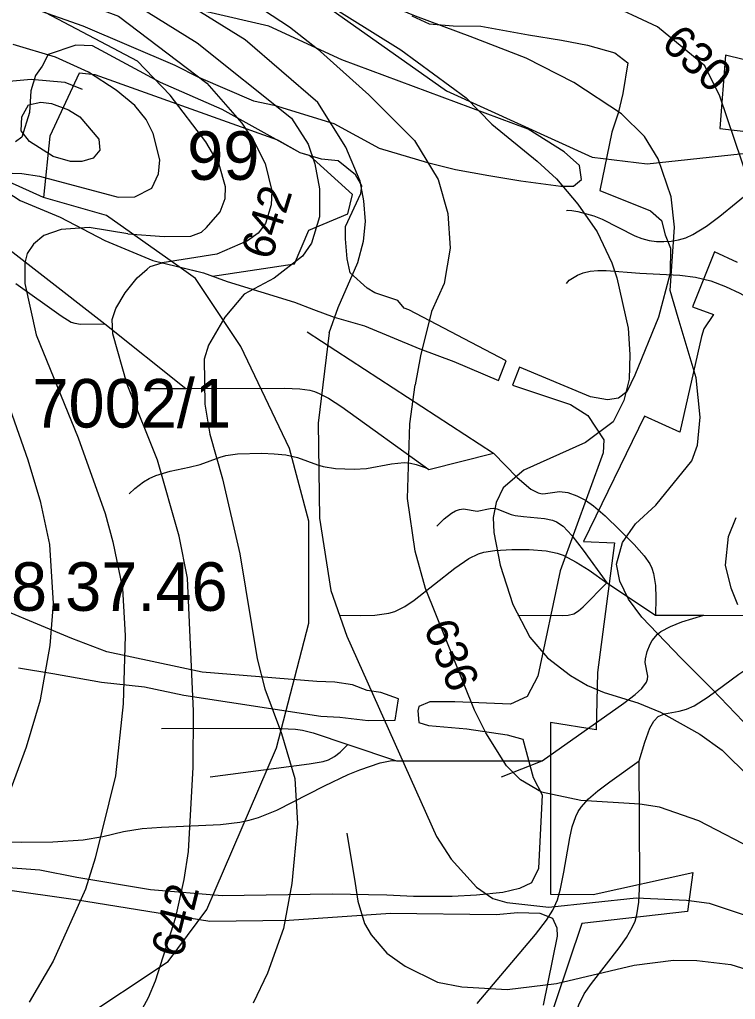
# Model space of a CAD drawing. Extents: x -709584 to -702006, y -1161789 to -1157496.
# Drawn here: x -707298.4 to -707077.3, y -1160645.8 to -1160343 of the extents above; entities that cross this region are included whole.
import ezdxf

# ---------------------------------------------------------------- set-up
doc = ezdxf.new("R2010")
doc.units = 0
for name, color, linetype in [('102_obvod PÚ', 7, 'Continuous'), ('120_vrstevnice hlavní', 7, 'Continuous'), ('121_vrstevnice hlavní_popis', 7, 'Continuous'), ('122_vrstevnice základní', 7, 'Continuous'), ('124_vrstevnice doplňková', 7, 'Continuous'), ('408_BPEJ_linie', 7, 'Continuous'), ('409_BPEJ_popis', 7, 'Continuous'), ('411_akumulovaný odtok', 7, 'Continuous'), ('419_LPIS PB', 7, 'Continuous'), ('419_LPIS PB_kod', 7, 'Continuous')]:
    doc.layers.add(name, color=color, linetype=linetype)

msp = doc.modelspace()

# ---------------------------------------------------------------- linework, layer by layer
at = {"layer": '102_obvod PÚ'}
for points in [[(-707059.31, -1160359.13), (-707080.36, -1160354), (-707082.09, -1160376.67), (-707065.98, -1160378.44)], [(-707076.65, -1160418.08), (-707083.71, -1160414.72), (-707090.49, -1160431.78), (-707084.07, -1160434.06), (-707086.99, -1160438.56), (-707087.78, -1160440.91), (-707094.45, -1160470.42), (-707105.4, -1160465.57), (-707124.15, -1160504.3), (-707114.59, -1160504.65), (-707119.87, -1160544.69), (-707120.3, -1160562.45), (-707134.36, -1160560.17), (-707134.36, -1160613.26), (-707121.16, -1160613.33), (-707090.47, -1160606.56), (-707092.04, -1160618.61), (-707124.67, -1160622.27), (-707149.08, -1160694.92)]]:
    msp.add_lwpolyline(points, dxfattribs=at)
at = {"layer": '120_vrstevnice hlavní'}
for points in [[(-707086.69, -1160357.22), (-707101.31, -1160345.23), (-707118.07, -1160337.4), (-707133.12, -1160333.06), (-707157.71, -1160326.99), (-707172.46, -1160324.09), (-707187.21, -1160320.04), (-707196.91, -1160316.28), (-707209.49, -1160308.33), (-707221.21, -1160298.93), (-707230.9, -1160286.49), (-707235.96, -1160277.66)], [(-707300.76, -1160294.01), (-707294.54, -1160309.05), (-707289.91, -1160316.57), (-707287.16, -1160319.9), (-707278.05, -1160328.58), (-707243.48, -1160350.13), (-707214.37, -1160373.39)], [(-707073.04, -1160393.37), (-707082.06, -1160366.62), (-707086.69, -1160357.22)], [(-707214.37, -1160373.39), (-707209.27, -1160381.45), (-707207.18, -1160387.59), (-707205.73, -1160395.26), (-707205.73, -1160403.94), (-707208.19, -1160412.04), (-707210.94, -1160416.09), (-707219.76, -1160422.89)], [(-707219.76, -1160422.89), (-707229.02, -1160427.8), (-707234.95, -1160434.89), (-707240.01, -1160443.57), (-707241.31, -1160447.91), (-707241.17, -1160461.79), (-707239.58, -1160471.05), (-707235.67, -1160484.94), (-707230.32, -1160508.08), (-707224.97, -1160540.48), (-707222.65, -1160549.74), (-707217.45, -1160563.62), (-707213.4, -1160577.51), (-707212.53, -1160591.4), (-707214.26, -1160609.91), (-707216.87, -1160623.8), (-707221.78, -1160637.68), (-707226.27, -1160646.94)], [(-707076.5, -1160523.82), (-707078.59, -1160518.7), (-707080.32, -1160511.53), (-707079.37, -1160502.75), (-707077.06, -1160496.88)]]:
    msp.add_lwpolyline(points, dxfattribs=at)
at = {"layer": '122_vrstevnice základní'}
for points in [[(-707197.63, -1160382.39), (-707206.27, -1160368.55), (-707228.73, -1160349.26), (-707246.81, -1160337.98), (-707255.78, -1160331.32), (-707267.35, -1160320.48), (-707275.59, -1160309.34), (-707283.4, -1160295.45), (-707298.01, -1160265.37), (-707302.06, -1160258.43), (-707307.27, -1160251.48), (-707313.92, -1160244.54), (-707318.84, -1160240.63), (-707324.63, -1160237.31), (-707336.78, -1160232.53), (-707341.98, -1160231.09), (-707348.93, -1160230.22), (-707357.66, -1160231.62), (-707366.59, -1160234.24), (-707374.93, -1160238.93), (-707384.3, -1160245.93), (-707391.5, -1160251.96)], [(-707293.34, -1160243.63), (-707279.65, -1160265.66), (-707274.87, -1160277.52), (-707270.1, -1160291.4), (-707267.06, -1160298.35), (-707262.86, -1160305.58), (-707255.05, -1160315.56), (-707248.83, -1160321.92), (-707241.75, -1160327.56), (-707214.99, -1160345.21), (-707206.31, -1160352.01), (-707190.54, -1160366.18), (-707176.37, -1160380.36), (-707169.06, -1160392.35)], [(-707442.94, -1160342.52), (-707442.45, -1160332.85), (-707434.12, -1160319.18), (-707426.17, -1160310.93), (-707420.38, -1160306.45), (-707411.7, -1160301.96), (-707389.43, -1160292.13), (-707382.05, -1160287.64), (-707371.35, -1160279.11), (-707364.84, -1160275.49), (-707358.18, -1160273.32), (-707351.24, -1160272.89), (-707343.72, -1160274.33), (-707335.76, -1160279.25), (-707326.94, -1160289.38), (-707313.34, -1160310.21), (-707298.01, -1160326.7), (-707289.62, -1160332.63), (-707277.47, -1160338.27), (-707267.78, -1160341.88), (-707240.48, -1160362.57)], [(-707399.99, -1160324.96), (-707391.42, -1160316.4), (-707374.78, -1160305.88), (-707360.5, -1160299.65), (-707351.82, -1160298.64), (-707346.74, -1160298.97), (-707341.98, -1160300.8), (-707318.84, -1160322.79), (-707307.41, -1160331.76), (-707262, -1160355.77)], [(-707097.39, -1160426.65), (-707096.13, -1160407.07), (-707097.14, -1160397.78), (-707101.15, -1160386), (-707105.35, -1160379.06), (-707112.43, -1160372.11), (-707127.19, -1160362.42), (-707141.94, -1160354.9), (-707159.15, -1160348.25), (-707176.08, -1160341.88), (-707195.21, -1160333.95)], [(-707205.2, -1160336.94), (-707180.56, -1160352.3), (-707160.46, -1160367.2), (-707152.5, -1160375.3), (-707138.47, -1160386.72), (-707132.54, -1160392.22), (-707125.89, -1160400.03), (-707119.96, -1160408.56), (-707115.47, -1160418.11), (-707113.88, -1160422.74), (-707110.41, -1160438.36), (-707109.83, -1160446.46), (-707110.12, -1160454.13), (-707111.71, -1160460.64), (-707115.04, -1160467.29), (-707123.57, -1160473.66), (-707142.66, -1160482.19), (-707149.03, -1160487.69), (-707151.2, -1160492.17), (-707152.07, -1160496.8), (-707151.92, -1160501.43), (-707149.9, -1160511.55), (-707145.99, -1160523.7), (-707140.78, -1160533.83), (-707135.29, -1160540.19), (-707128.2, -1160545.69), (-707122.99, -1160548.73), (-707117.79, -1160550.9), (-707107.37, -1160554.08), (-707100.43, -1160556.97), (-707088.28, -1160563.77), (-707081.33, -1160568.69), (-707064.56, -1160585.32)], [(-707306.87, -1160390.24), (-707297.72, -1160390.49), (-707292.23, -1160391.35), (-707267.93, -1160397.86), (-707262.72, -1160397.72), (-707257.51, -1160395.11), (-707255.49, -1160390.63), (-707255.05, -1160386.29), (-707257.08, -1160378.19), (-707259.25, -1160373.85), (-707262.72, -1160369.51), (-707268.5, -1160364.74), (-707277.04, -1160359.24), (-707287.31, -1160354.61), (-707300.33, -1160350.71)], [(-707264.89, -1160409.14), (-707253.73, -1160410.01), (-707245.47, -1160409.88), (-707242.21, -1160408.62), (-707240.68, -1160407.19), (-707236.39, -1160402.35), (-707234.86, -1160398.31), (-707234.8, -1160394.68), (-707236.68, -1160387.74), (-707240.88, -1160380.79), (-707251.87, -1160366.33), (-707262, -1160355.77)], [(-707240.48, -1160362.57), (-707229.74, -1160375.01), (-707225.98, -1160380.51), (-707222.51, -1160387.45), (-707220.48, -1160395.84), (-707220.63, -1160400.18), (-707222.36, -1160405.96), (-707224.68, -1160409), (-707228, -1160411.31), (-707237.41, -1160415.51), (-707254.28, -1160418.18)], [(-707295.26, -1160380.65), (-707297.87, -1160377.32), (-707297.7, -1160373.07), (-707295.59, -1160369.31), (-707291.79, -1160368.5), (-707288.47, -1160368.93), (-707283.26, -1160370.81), (-707279.79, -1160372.98), (-707273.86, -1160379.93), (-707273.6, -1160383.35), (-707275.62, -1160385.8), (-707279.15, -1160386.78), (-707282.68, -1160386.78), (-707287.97, -1160385.31), (-707295.26, -1160380.65)], [(-707202.75, -1160439.76), (-707199.95, -1160431.97), (-707193.9, -1160418.03), (-707192.13, -1160411.46), (-707191.55, -1160405.38), (-707191.99, -1160399.02), (-707193.15, -1160392.94), (-707197.63, -1160382.39)], [(-707169.06, -1160392.35), (-707166.1, -1160402.92), (-707165.37, -1160413.63), (-707167.25, -1160424.48), (-707171.16, -1160433.16), (-707174.49, -1160446.9), (-707176.22, -1160455.86)], [(-707264.89, -1160409.14), (-707276.89, -1160407.26), (-707285.57, -1160407.84), (-707290.92, -1160409.72), (-707294.11, -1160412.33), (-707295.99, -1160415.22), (-707296.71, -1160418.11), (-707296.71, -1160424.48), (-707293.24, -1160440.39), (-707280.22, -1160472.21), (-707271.98, -1160495.64), (-707269.52, -1160504.32), (-707266.62, -1160518.78), (-707265.76, -1160533.25), (-707266.33, -1160554.37), (-707268.79, -1160576.64), (-707275.01, -1160602.1), (-707278.05, -1160611.65), (-707288.03, -1160633.92), (-707295.41, -1160646.65)], [(-707264.17, -1160655.62), (-707258.52, -1160645.2), (-707256.35, -1160640), (-707250.14, -1160620.32), (-707247.53, -1160608.75), (-707246.23, -1160600.07), (-707244.78, -1160574.04), (-707244.64, -1160556.68), (-707246.52, -1160515.6), (-707249.12, -1160502.58), (-707255.78, -1160479.15), (-707265.18, -1160455.72), (-707269.52, -1160440.1), (-707269.81, -1160435.61), (-707268.65, -1160432.29), (-707265.76, -1160427.37), (-707262.03, -1160422.79), (-707258.96, -1160420.14), (-707258.05, -1160419.25), (-707254.28, -1160418.18)], [(-707072.51, -1160562.32), (-707084.37, -1160550.03), (-707094.06, -1160540.34), (-707106.21, -1160527.61), (-707110.26, -1160522.11), (-707113.01, -1160516.47), (-707114.02, -1160511.26), (-707112.14, -1160504.61), (-707108.09, -1160498.82), (-707101.87, -1160493.04), (-707090.74, -1160479.3), (-707089, -1160474.52), (-707088.13, -1160465.84), (-707089.43, -1160453.7), (-707094.93, -1160435.18), (-707097.39, -1160426.65)], [(-707202.75, -1160439.76), (-707206.16, -1160467.73), (-707205.73, -1160497.09), (-707202.26, -1160519.36), (-707197.34, -1160533.54), (-707169.57, -1160595.45), (-707165.08, -1160602.39), (-707157.27, -1160611.07), (-707152.21, -1160614.54), (-707147.87, -1160615.84), (-707134.85, -1160617.29), (-707107.95, -1160614.39), (-707092.33, -1160615.12), (-707085.39, -1160615.99), (-707068.03, -1160621.77), (-707054.14, -1160629.29), (-707048.5, -1160634.21), (-707042.28, -1160642.46), (-707038.17, -1160648.81), (-707030.4, -1160662.33), (-707026.22, -1160671.5), (-707022.98, -1160677.17), (-707019.22, -1160680.7)], [(-707302.64, -1160585.03), (-707296.28, -1160567.67), (-707291.94, -1160553.21), (-707288.9, -1160536.43), (-707287.89, -1160523.41), (-707289.04, -1160505.19), (-707291.79, -1160492.17), (-707295.7, -1160479.15), (-707307.7, -1160445.3)], [(-707020.31, -1160648.31), (-707026.19, -1160642.27), (-707034.76, -1160633.05), (-707044.16, -1160621.63), (-707051.83, -1160614.25), (-707060.94, -1160606.58), (-707069.47, -1160600.51), (-707088.57, -1160590.53), (-707100.72, -1160586.33), (-707106.79, -1160585.47), (-707125.02, -1160584.31), (-707137.17, -1160581.71), (-707143.68, -1160577.94), (-707148.02, -1160573.61), (-707154.38, -1160563.33), (-707157.85, -1160556.39), (-707173.04, -1160518.78), (-707176.22, -1160507.21), (-707178.54, -1160491.01), (-707177.81, -1160467.87), (-707176.22, -1160455.86)]]:
    msp.add_lwpolyline(points, dxfattribs=at)
at = {"layer": '124_vrstevnice doplňková'}
for points in [[(-707316.25, -1160360.74), (-707312.65, -1160362.11), (-707308.33, -1160362.65), (-707294.83, -1160361.41), (-707284.42, -1160362.28), (-707279.06, -1160364.45)], [(-707197.25, -1160594.42), (-707194.74, -1160609.91), (-707193.87, -1160615.41), (-707191.84, -1160622.35), (-707189.82, -1160625.82), (-707184.9, -1160631.46), (-707179.26, -1160635.51), (-707169.28, -1160640.43), (-707161.76, -1160641.88), (-707147.77, -1160642.66), (-707132.54, -1160640.86), (-707108.53, -1160635.22), (-707096.38, -1160633.63), (-707089.15, -1160633.78), (-707078.73, -1160634.93), (-707063.83, -1160639.56)]]:
    msp.add_lwpolyline(points, dxfattribs=at)
at = {"layer": '408_BPEJ_linie'}
for points in [[(-707217.5, -1160322), (-707204, -1160338.5), (-707166.5, -1160365), (-707121.5, -1160385.5), (-707104.5, -1160387.5), (-707072, -1160384), (-707052, -1160376), (-707038.5, -1160367.5), (-707005, -1160340)], [(-707291, -1160398), (-707354, -1160369.5), (-707379, -1160361), (-707401.5, -1160356), (-707414, -1160354), (-707436.5, -1160355), (-707495, -1160358), (-707500, -1160359.5), (-707510, -1160362.5)], [(-707249.11, -1160419.38), (-707241.51, -1160421.22), (-707238.76, -1160422.23), (-707213.5, -1160418.5), (-707209, -1160408), (-707197, -1160403), (-707195.5, -1160397), (-707208.81, -1160384.97), (-707211.7, -1160384.1), (-707218.62, -1160380.26), (-707275, -1160360), (-707280, -1160359.5), (-707289, -1160379), (-707291, -1160398)], [(-707249.11, -1160419.38), (-707271.5, -1160403.5), (-707291, -1160398)], [(-707328, -1160664.5), (-707281, -1160653), (-707252.5, -1160634), (-707240.5, -1160618), (-707238, -1160612), (-707219, -1160568), (-707209, -1160529.5), (-707209, -1160498), (-707215, -1160475.5), (-707230, -1160444), (-707244, -1160423), (-707249.11, -1160419.38)]]:
    msp.add_lwpolyline(points, dxfattribs=at)
at = {"layer": '411_akumulovaný odtok'}
for p, q in [((-707271.99, -1160437), (-707246.99, -1160457)), ((-707209.49, -1160439.5), (-707151.99, -1160477)), ((-707259.49, -1160457), (-707246.99, -1160457)), ((-707171.99, -1160482), (-707151.99, -1160477)), ((-707116.99, -1160517), (-707101.99, -1160527)), ((-707101.99, -1160527), (-707086.99, -1160527)), ((-707196.99, -1160567), (-707181.99, -1160572)), ((-707181.99, -1160572), (-707136.99, -1160572)), ((-707149.49, -1160577), (-707136.99, -1160572))]:
    msp.add_line(p, q, dxfattribs=at)
for points in [[(-707129.49, -1160402), (-707129, -1160401.87), (-707127.77, -1160401.95), (-707125.92, -1160402.24), (-707121.03, -1160403.61), (-707118.45, -1160404.67), (-707108.31, -1160409.78), (-707106.15, -1160410.64), (-707103.95, -1160411.2), (-707101.68, -1160411.5), (-707099.39, -1160411.57), (-707097.1, -1160411.41), (-707094.84, -1160411.03), (-707092.63, -1160410.38), (-707090.42, -1160409.41), (-707086.17, -1160406.81), (-707082.07, -1160403.73), (-707072, -1160395.48)], [(-707324.49, -1160402), (-707321.39, -1160402.08), (-707318.5, -1160402.6), (-707315.54, -1160403.72), (-707313.01, -1160405.17), (-707271.99, -1160437)], [(-707129.49, -1160424.5), (-707128.6, -1160423.5), (-707126.07, -1160421.91), (-707124.3, -1160421.23), (-707122.14, -1160420.76), (-707119.74, -1160420.56), (-707117.2, -1160420.56), (-707106.82, -1160421.32), (-707094.47, -1160421.97), (-707089.59, -1160422.54), (-707084.87, -1160423.69), (-707080.32, -1160425.42), (-707075.88, -1160427.52), (-707071.58, -1160429.9), (-707067.47, -1160432.6), (-707062.08, -1160437.09), (-707051.78, -1160446.63), (-707048.16, -1160449.41), (-707046.24, -1160450.58), (-707044.07, -1160451.63), (-707041.79, -1160452.48), (-707036.18, -1160453.93), (-707029.64, -1160455.14), (-707016.99, -1160457)], [(-707299.49, -1160424.5), (-707285.5, -1160434.55), (-707282.42, -1160436.45), (-707281.3, -1160436.82), (-707279.5, -1160437.05), (-707271.99, -1160437)], [(-707246.99, -1160457), (-707216.53, -1160456.84), (-707211.81, -1160457.07), (-707208.75, -1160457.53), (-707207.28, -1160457.92), (-707205.81, -1160458.48), (-707202.97, -1160459.95), (-707198.86, -1160462.61), (-707171.99, -1160482)], [(-707264.49, -1160489.5), (-707262.8, -1160487.83), (-707260.05, -1160485.81), (-707258.31, -1160484.82), (-707256.26, -1160483.89), (-707251.86, -1160482.51), (-707245.98, -1160481.33), (-707242.58, -1160480.46), (-707236.44, -1160478.16), (-707234.69, -1160477.72), (-707231.06, -1160477.2), (-707223.54, -1160476.97), (-707219.78, -1160477.13), (-707216.09, -1160477.52), (-707212.55, -1160478.31), (-707206.39, -1160480.61), (-707204.59, -1160481.08), (-707200.83, -1160481.65), (-707195.04, -1160481.87), (-707191.22, -1160481.65), (-707183.52, -1160480.25), (-707179.61, -1160479.88), (-707177.65, -1160480.06), (-707175.85, -1160480.43), (-707173.09, -1160481.37), (-707171.99, -1160482)], [(-707151.99, -1160477), (-707144.72, -1160484.46), (-707140.49, -1160488.06), (-707138.16, -1160489.26), (-707136.98, -1160489.5), (-707135.95, -1160489.47), (-707131.63, -1160488.76), (-707128.99, -1160489.15), (-707126.28, -1160490.13), (-707123.59, -1160491.52), (-707121.05, -1160493.26), (-707117.51, -1160496.3), (-707112.97, -1160500.7), (-707108.55, -1160505.21), (-707105.47, -1160508.67), (-707103.73, -1160511.11), (-707103.04, -1160512.54), (-707102.55, -1160514.17), (-707102, -1160517.9), (-707101.85, -1160521.68), (-707101.99, -1160527)], [(-707169.49, -1160499.5), (-707167.23, -1160497.25), (-707165, -1160495.52), (-707163.77, -1160494.82), (-707162.53, -1160494.36), (-707161.25, -1160494.2), (-707157.05, -1160494.89), (-707153.04, -1160494.02), (-707152.01, -1160493.97), (-707150.98, -1160494.16), (-707146.52, -1160495.86), (-707145.31, -1160496.17), (-707142.77, -1160496.55), (-707136.21, -1160497.16), (-707133.73, -1160497.68), (-707132.58, -1160498.13), (-707130.5, -1160499.53), (-707127.75, -1160502.39), (-707124.25, -1160506.93), (-707116.99, -1160517)], [(-707199.49, -1160527), (-707193.12, -1160527.13), (-707188.65, -1160526.97), (-707184.3, -1160526.39), (-707182.43, -1160525.87), (-707179.36, -1160524.34), (-707176.49, -1160522.39), (-707163.94, -1160512.48), (-707159.63, -1160509.54), (-707156.57, -1160508.08), (-707154.95, -1160507.59), (-707151.57, -1160507.02), (-707146.31, -1160506.72), (-707140.98, -1160506.75), (-707135.71, -1160507.14), (-707132.31, -1160507.82), (-707130.47, -1160508.52), (-707126.44, -1160510.63), (-707122.48, -1160513.15), (-707116.99, -1160517)], [(-707086.99, -1160527), (-707067.63, -1160527.15), (-707064.99, -1160526.91), (-707063.55, -1160526.45), (-707063, -1160526.04), (-707062.35, -1160524.87), (-707062.04, -1160523.37), (-707061.42, -1160518.25), (-707061.18, -1160517.44), (-707060.38, -1160515.87), (-707057.96, -1160512.9), (-707051.99, -1160507)], [(-707144.49, -1160527), (-707130.71, -1160527.07), (-707128.88, -1160526.97), (-707127.16, -1160526.58), (-707125.69, -1160525.67), (-707124.34, -1160524.48), (-707116.99, -1160517)], [(-707136.99, -1160572), (-707111.77, -1160554.19), (-707108.23, -1160551.5), (-707106.2, -1160549.67), (-707104.75, -1160547.77), (-707104.39, -1160546.78), (-707104.34, -1160545.83), (-707105.1, -1160541.67), (-707105.06, -1160540.56), (-707104.54, -1160538.26), (-707103.56, -1160535.98), (-707102.93, -1160534.89), (-707101.35, -1160532.93), (-707100.28, -1160532.07), (-707097.3, -1160530.48), (-707093.78, -1160529.11), (-707086.99, -1160527)], [(-707106.99, -1160572), (-707105.28, -1160566.29), (-707103.68, -1160561.9), (-707102.51, -1160559.74), (-707101.1, -1160558.33), (-707099.17, -1160557.52), (-707094.63, -1160556.69), (-707092.34, -1160556.1), (-707090.05, -1160555.07), (-707085.71, -1160552.25), (-707076.19, -1160545.21), (-707074.01, -1160543.83), (-707071.74, -1160542.75), (-707069.4, -1160542.18), (-707066.44, -1160541.92), (-707056.99, -1160542)], [(-707254.49, -1160562), (-707220.02, -1160561.96), (-707213.17, -1160562.2), (-707210.94, -1160562.54), (-707207.68, -1160563.39), (-707196.99, -1160567)], [(-707239.49, -1160577), (-707208.95, -1160572.97), (-707204.64, -1160572.28), (-707202.92, -1160571.77), (-707201.05, -1160570.73), (-707199.3, -1160569.33), (-707196.99, -1160567)], [(-707304.01, -1160596.98), (-707297.68, -1160597.17), (-707288.13, -1160597.07), (-707278.74, -1160596.43), (-707272.7, -1160595.46), (-707266.27, -1160593.88), (-707260.49, -1160592.98), (-707254.52, -1160592.51), (-707236.31, -1160591.72), (-707230.35, -1160591), (-707227.43, -1160590.39), (-707224.56, -1160589.53), (-707218.95, -1160587.27), (-707204.18, -1160579.73), (-707196.88, -1160576.29), (-707193.3, -1160574.79), (-707186.98, -1160572.65), (-707183.41, -1160571.95), (-707181.99, -1160572)], [(-707156.99, -1160647), (-707138.97, -1160625.65), (-707135.63, -1160621.25), (-707133.69, -1160618.19), (-707132.25, -1160614.97), (-707131.28, -1160611.62), (-707130.22, -1160606.4), (-707128.41, -1160595.84), (-707127.64, -1160592.43), (-707126.56, -1160589.2), (-707125.82, -1160587.7), (-707124.91, -1160586.32), (-707122.66, -1160583.81), (-707119.77, -1160581.3), (-707116.09, -1160578.49), (-707106.99, -1160572)], [(-707126.99, -1160669.5), (-707127.17, -1160659.26), (-707126.95, -1160653.93), (-707126.26, -1160649.31), (-707125.68, -1160647.46), (-707123.96, -1160644.07), (-707121.77, -1160640.83), (-707113.2, -1160629.83), (-707110.93, -1160626.62), (-707109.02, -1160623.29), (-707108.28, -1160621.55), (-707107.73, -1160619.66), (-707107.09, -1160615.72), (-707106.77, -1160609.58), (-707106.99, -1160572)]]:
    msp.add_lwpolyline(points, dxfattribs=at)
at = {"layer": '419_LPIS PB'}
for points in [[(-707306.4, -1160335.1), (-707278.8, -1160344.9), (-707250.4, -1160357.1), (-707243.1, -1160360.8), (-707226.1, -1160368.1), (-707219.7, -1160369.4), (-707201.3, -1160375.1), (-707187.3, -1160382.7), (-707172.4, -1160387.1), (-707163.7, -1160389.3), (-707153.4, -1160391.2), (-707143.5, -1160392.8), (-707131.2, -1160394.4), (-707127.3, -1160394.5), (-707124.8, -1160392.4), (-707125.4, -1160388.1), (-707130.2, -1160383.8), (-707141.3, -1160376.8), (-707198.8, -1160355.4), (-707221.4, -1160345), (-707240.5, -1160340.6), (-707346.4, -1160309.6)], [(-707177.2, -1160341.8), (-707171.9, -1160344.3), (-707164.4, -1160344.9), (-707155.9, -1160345), (-707141.2, -1160347.7), (-707131, -1160349.3), (-707123, -1160350.9), (-707114.5, -1160353.2), (-707110.5, -1160356.3), (-707112, -1160365.8), (-707113.5, -1160371.9), (-707115.4, -1160377.8), (-707119.1, -1160395.8), (-707103.45, -1160402.03), (-707100.1, -1160405.1), (-707099, -1160409.5), (-707097.3, -1160413.6), (-707097.4, -1160421.3), (-707101, -1160434.9), (-707108.3, -1160452.9), (-707110.8, -1160458), (-707113.4, -1160460), (-707116.8, -1160460.5), (-707122, -1160459.6), (-707144, -1160450.4), (-707146.1, -1160455.9), (-707128.2, -1160461.9), (-707122.9, -1160465.3), (-707117.9, -1160472.8), (-707118.1, -1160476.9), (-707131.4, -1160513.3), (-707138.3, -1160545.9), (-707141.6, -1160552.2), (-707146.7, -1160554.5), (-707163.9, -1160553.8), (-707171.7, -1160553.8), (-707175.1, -1160555.2), (-707175.4, -1160556.6), (-707175.1, -1160560.2), (-707172.1, -1160561.1), (-707160.2, -1160562.1), (-707147.8, -1160564), (-707142.9, -1160565.3), (-707139.7, -1160577.2), (-707137, -1160582.5), (-707138.1, -1160605.3), (-707140.3, -1160609.7), (-707144, -1160611.5), (-707149.1, -1160612.7), (-707157.29, -1160613.59), (-707164.8, -1160614), (-707176.7, -1160614), (-707184.9, -1160613.5), (-707201.8, -1160613.2), (-707235.8, -1160613.8), (-707257.9, -1160611.9), (-707280.7, -1160608.1), (-707292.1, -1160605.8), (-707304.8, -1160604.9)], [(-707302.3, -1160396.2), (-707298.18, -1160398.83), (-707285.8, -1160404.07), (-707271.99, -1160411.21), (-707257.23, -1160417.41), (-707241.51, -1160421.22), (-707234.2, -1160423.9), (-707213.41, -1160430.27), (-707207.6, -1160432.6), (-707201.2, -1160434.9), (-707191.8, -1160437.6), (-707174.7, -1160444.7), (-707164.2, -1160448.6), (-707150.4, -1160454.5), (-707148.1, -1160448.4), (-707178.17, -1160432.65), (-707179.59, -1160432.17), (-707181.5, -1160429.79), (-707188.64, -1160427.41), (-707191.02, -1160425.98), (-707196.27, -1160421.22), (-707197.22, -1160416.93), (-707197.69, -1160410.74), (-707197.69, -1160406.93), (-707193, -1160396.7), (-707192.7, -1160394.3), (-707194.6, -1160390.9), (-707200, -1160386.6), (-707205.1, -1160386.1), (-707211.7, -1160384.1), (-707235.79, -1160370.73), (-707254.8, -1160362.4), (-707275.8, -1160351.1), (-707281, -1160350.9), (-707289.5, -1160353.8), (-707291.4, -1160357.4), (-707293.42, -1160360.26), (-707294.85, -1160365.02), (-707295.32, -1160371.68), (-707297.71, -1160379.31), (-707299.61, -1160380.74)], [(-707298.7, -1160543.3), (-707288.1, -1160545), (-707273.1, -1160547.7), (-707259.8, -1160549.2), (-707247.6, -1160551.7), (-707205.3, -1160558.2), (-707199.5, -1160558.5), (-707190.7, -1160559.6), (-707182.4, -1160559.5), (-707181.3, -1160552.9), (-707186.8, -1160550.9), (-707191, -1160550.3), (-707195.5, -1160548.5), (-707201, -1160547.7), (-707206.6, -1160547.5), (-707242, -1160544.6), (-707271.4, -1160538.3), (-707282.2, -1160534.2), (-707312.87, -1160521.45)], [(-707351.1, -1160648.3), (-707355.5, -1160645.7), (-707356.9, -1160642.4), (-707356.74, -1160638.66), (-707353.9, -1160631.7), (-707349.64, -1160625.16), (-707344.1, -1160617.3), (-707338.3, -1160612.6), (-707334.1, -1160611.2), (-707303.49, -1160611.67), (-707281.12, -1160614.87), (-707239.58, -1160621.62), (-707215.09, -1160621.26), (-707183.84, -1160619.13), (-707151.18, -1160619.48), (-707144.5, -1160618.9), (-707137.7, -1160619.1), (-707133.8, -1160620.7), (-707132.4, -1160623.6), (-707132.37, -1160626.23), (-707136.63, -1160647.53)]]:
    msp.add_lwpolyline(points, dxfattribs=at)

# ---------------------------------------------------------------- texts
at = {"layer": '121_vrstevnice hlavní_popis'}
for s, rotation, p in [('630', 317.1828, (-707100.6, -1160350.98)), ('642', 72.9301, (-707220.59, -1160417.64)), ('636', 292.1283, (-707173.73, -1160530.78)), ('642', 76.0389, (-707248.19, -1160633.28))]:
    msp.add_text(s, height=10, rotation=rotation, dxfattribs=at).set_placement(p)
at = {"layer": '409_BPEJ_popis'}
for s, p in [('99', (-707246.6, -1160392.5)), ('8.37.46', (-707301.03, -1160525.68))]:
    msp.add_text(s, height=15, dxfattribs=at).set_placement(p)
at = {"layer": '419_LPIS PB_kod'}
msp.add_text('7002/1', height=15, dxfattribs=at).set_placement((-707294.41, -1160469.04))

doc.saveas('drawing.dxf')
